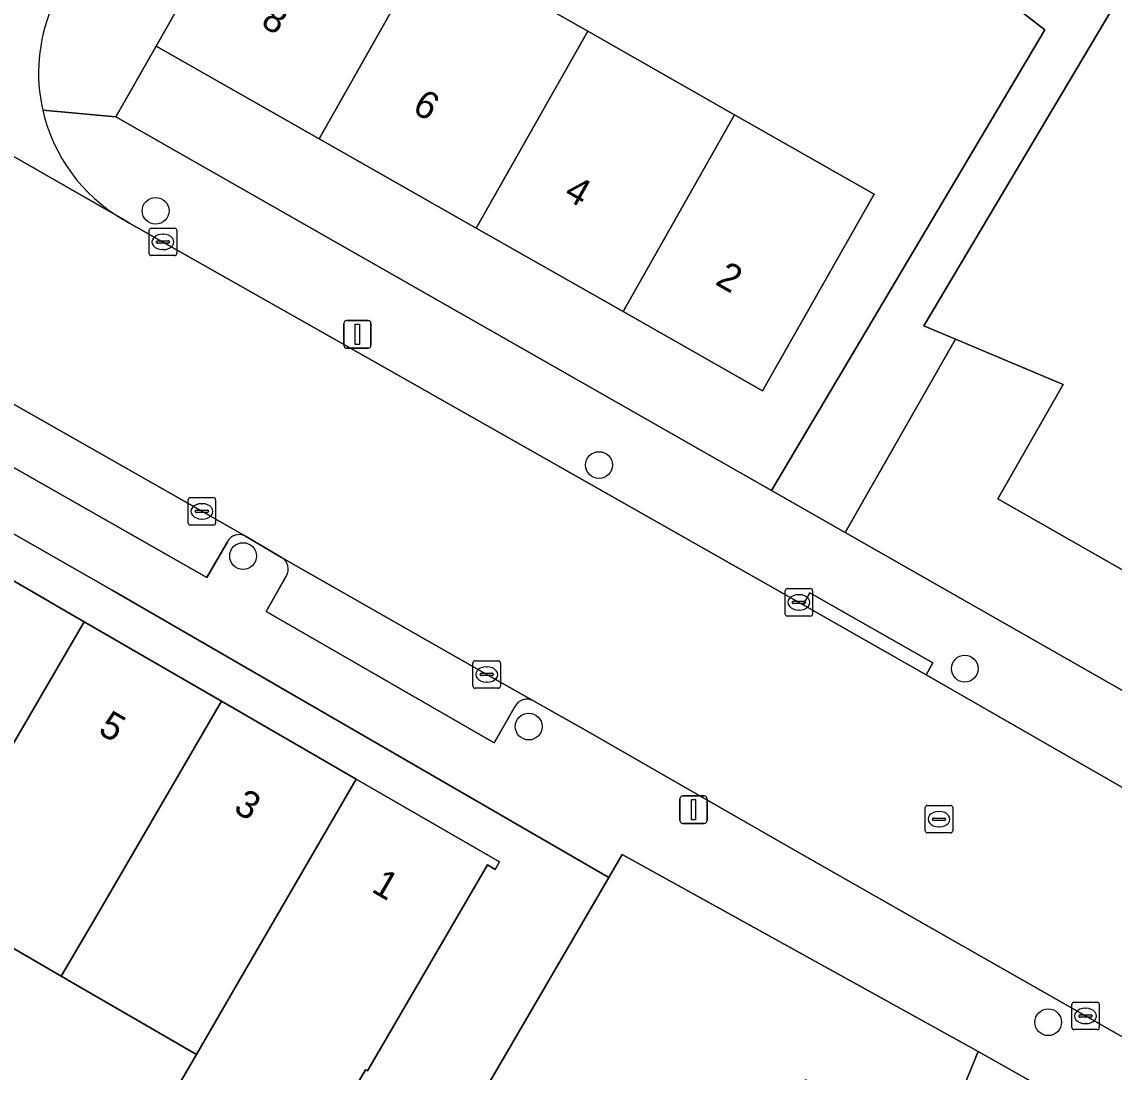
# Model space of a CAD drawing. Extents: x 160023 to 161302, y 384750 to 385707.
# Drawn here: x 160390.11 to 160429.94, y 385065.04 to 385103.35 of the extents above; entities that cross this region are included whole.
import ezdxf

# ---------------------------------------------------------------- set-up
doc = ezdxf.new("R2010")
doc.units = 0
for name, color, linetype in [('IMGEO_Boom', 7, 'Continuous'), ('IMGEO_Erf', 7, 'Continuous'), ('IMGEO_Kolk', 7, 'Continuous'), ('IMGEO_Lichtmast', 7, 'Continuous'), ('IMGEO_Pand', 7, 'Continuous'), ('IMGEO_Pand_nummerreeks', 7, 'Continuous'), ('IMGEO_Parkeervlak_open', 7, 'Continuous'), ('IMGEO_Rijbaan_lokaal_gesloten', 7, 'Continuous'), ('IMGEO_Rijbaan_lokaal_open', 7, 'Continuous'), ('IMGEO_Rioolput', 7, 'Continuous'), ('IMGEO_Voetpad_open', 7, 'Continuous')]:
    doc.layers.add(name, color=color, linetype=linetype)

msp = doc.modelspace()

# ---------------------------------------------------------------- linework, layer by layer
at = {"layer": 'IMGEO_Boom'}
for centre in [(160394.984, 385096.458), (160411.155, 385087.183), (160398.174, 385083.865), (160424.496, 385079.758), (160408.591, 385077.647), (160427.536, 385066.863)]:
    msp.add_circle(centre, 0.489, dxfattribs=at)
at = {"layer": 'IMGEO_Erf'}
for points in [[(160431.712, 385106.94), (160423.001, 385092.257), (160424.153, 385091.772), (160428.077, 385090.118), (160425.703, 385085.956), (160432.889, 385081.856)], [(160405.009, 385106.266), (160410.741, 385103.008), (160416.095, 385099.965), (160421.19, 385097.069), (160417.112, 385089.896), (160412.033, 385092.783), (160406.678, 385095.827), (160400.946, 385099.085), (160395.003, 385102.463), (160393.531, 385099.882), (160417.444, 385086.258), (160427.408, 385103.06), (160424.617, 385105.23)], [(160406.899, 385064.215), (160411.517, 385072.145), (160393.395, 385082.624), (160373.936, 385093.737), (160360.355, 385101.627)], [(160368.639, 385095.234), (160372.378, 385093.051), (160377.513, 385090.072), (160382.437, 385087.224), (160387.369, 385084.371), (160392.379, 385081.472), (160397.389, 385078.574), (160402.304, 385075.731), (160407.53, 385072.707), (160407.37, 385072.431), (160407.085, 385072.598), (160402.712, 385065.089), (160402.639, 385065.131), (160400.617, 385061.659)], [(160395.774, 385064.479), (160396.473, 385065.684), (160391.544, 385068.543), (160386.545, 385071.442), (160386.745, 385071.786), (160381.754, 385074.693), (160380.975, 385073.351), (160376.056, 385076.215), (160377.962, 385079.503), (160373.042, 385082.368), (160367.879, 385085.375), (160371.28, 385091.168), (160367.54, 385093.35)], [(160438.609, 385058.093), (160424.98, 385065.798), (160423.699, 385062.643), (160418.68, 385064.766), (160416.228, 385058.883), (160418.844, 385057.768), (160418.33, 385056.562), (160421.77, 385055.094), (160424.883, 385062.397)]]:
    msp.add_lwpolyline(points, dxfattribs=at)
at = {"layer": 'IMGEO_Kolk'}
for p, q in [((160394.751, 385094.897), (160394.751, 385095.749)), ((160394.826, 385095.823), (160395.678, 385095.823)), ((160395.752, 385095.749), (160395.752, 385094.897)), ((160395.01, 385095.317), (160395.01, 385095.329)), ((160395.448, 385095.28), (160395.05, 385095.28)), ((160395.053, 385095.366), (160395.451, 385095.366)), ((160395.239, 385095.603), (160395.264, 385095.603)), ((160395.494, 385095.329), (160395.494, 385095.317)), ((160395.262, 385095.043), (160395.237, 385095.043)), ((160395.678, 385094.823), (160394.826, 385094.823)), ((160396.172, 385085.07), (160396.172, 385085.922)), ((160396.247, 385085.996), (160397.099, 385085.996)), ((160396.66, 385085.776), (160396.685, 385085.776)), ((160397.173, 385085.922), (160397.173, 385085.07)), ((160396.431, 385085.49), (160396.431, 385085.502)), ((160396.869, 385085.453), (160396.471, 385085.453)), ((160396.474, 385085.539), (160396.872, 385085.539)), ((160396.915, 385085.502), (160396.915, 385085.49)), ((160397.099, 385084.996), (160396.247, 385084.996)), ((160396.683, 385085.216), (160396.658, 385085.216)), ((160417.945, 385081.751), (160417.945, 385082.603)), ((160418.02, 385082.677), (160418.872, 385082.677)), ((160418.946, 385082.603), (160418.946, 385081.751)), ((160418.204, 385082.171), (160418.204, 385082.183)), ((160418.642, 385082.134), (160418.244, 385082.134)), ((160418.247, 385082.22), (160418.645, 385082.22)), ((160418.433, 385082.457), (160418.458, 385082.457)), ((160418.688, 385082.183), (160418.688, 385082.171)), ((160418.456, 385081.897), (160418.431, 385081.897)), ((160418.872, 385081.677), (160418.02, 385081.677)), ((160406.559, 385079.121), (160406.559, 385079.973)), ((160406.634, 385080.047), (160407.486, 385080.047)), ((160407.047, 385079.827), (160407.072, 385079.827)), ((160407.56, 385079.973), (160407.56, 385079.121)), ((160406.818, 385079.541), (160406.818, 385079.553)), ((160407.256, 385079.504), (160406.858, 385079.504)), ((160406.861, 385079.59), (160407.259, 385079.59)), ((160407.302, 385079.553), (160407.302, 385079.541)), ((160407.486, 385079.047), (160406.634, 385079.047)), ((160407.07, 385079.267), (160407.045, 385079.267)), ((160428.399, 385066.665), (160428.399, 385067.517)), ((160428.474, 385067.591), (160429.326, 385067.591)), ((160429.4, 385067.517), (160429.4, 385066.665)), ((160428.658, 385067.085), (160428.658, 385067.097)), ((160429.096, 385067.048), (160428.698, 385067.048)), ((160428.701, 385067.134), (160429.099, 385067.134)), ((160428.887, 385067.371), (160428.912, 385067.371)), ((160429.142, 385067.097), (160429.142, 385067.085)), ((160429.326, 385066.591), (160428.474, 385066.591)), ((160428.91, 385066.811), (160428.885, 385066.811))]:
    msp.add_line(p, q, dxfattribs=at)
for points in [[(160394.751, 385094.897), (160394.751, 385095.749)], [(160394.826, 385095.823), (160395.678, 385095.823)], [(160395.752, 385095.749), (160395.752, 385094.897)], [(160395.678, 385094.823), (160394.826, 385094.823)], [(160396.172, 385085.07), (160396.172, 385085.922)], [(160396.247, 385085.996), (160397.099, 385085.996)], [(160397.173, 385085.922), (160397.173, 385085.07)], [(160397.099, 385084.996), (160396.247, 385084.996)], [(160417.945, 385081.751), (160417.945, 385082.603)], [(160418.02, 385082.677), (160418.872, 385082.677)], [(160418.946, 385082.603), (160418.946, 385081.751)], [(160418.872, 385081.677), (160418.02, 385081.677)], [(160406.559, 385079.121), (160406.559, 385079.973)], [(160406.634, 385080.047), (160407.486, 385080.047)], [(160407.56, 385079.973), (160407.56, 385079.121)], [(160407.486, 385079.047), (160406.634, 385079.047)], [(160428.399, 385066.665), (160428.399, 385067.517)], [(160428.474, 385067.591), (160429.326, 385067.591)], [(160429.4, 385067.517), (160429.4, 385066.665)], [(160429.326, 385066.591), (160428.474, 385066.591)]]:
    msp.add_lwpolyline(points, dxfattribs=at)
for centre, radius, start, end in [((160394.828, 385095.747), 0.0765, 91.552, 178.448), ((160394.828, 385095.747), 0.0765, 91.552, 178.448), ((160395.676, 385095.747), 0.0765, 1.552, 88.448), ((160395.676, 385095.747), 0.0765, 1.552, 88.448), ((160395.05, 385095.326), 0.0403, 85.8775, 175.7526), ((160395.047, 385095.316), 0.0366, 178.938, 274.7102), ((160395.451, 385095.323), 0.043, 264.8664, 352.4533), ((160395.455, 385095.328), 0.0386, 1.7309, 96.639), ((160394.828, 385094.899), 0.0765, 181.552, 268.448), ((160394.828, 385094.899), 0.0765, 181.552, 268.448), ((160395.676, 385094.899), 0.0765, 271.552, 358.448), ((160395.676, 385094.899), 0.0765, 271.552, 358.448), ((160396.249, 385085.92), 0.0765, 91.552, 178.448), ((160396.249, 385085.92), 0.0765, 91.552, 178.448), ((160397.097, 385085.92), 0.0765, 1.552, 88.448), ((160397.097, 385085.92), 0.0765, 1.552, 88.448), ((160396.471, 385085.499), 0.0403, 85.8775, 175.7526), ((160396.468, 385085.489), 0.0366, 178.938, 274.7102), ((160396.872, 385085.496), 0.043, 264.8664, 352.4533), ((160396.876, 385085.501), 0.0386, 1.7309, 96.639), ((160396.249, 385085.072), 0.0765, 181.552, 268.448), ((160396.249, 385085.072), 0.0765, 181.552, 268.448), ((160397.097, 385085.072), 0.0765, 271.552, 358.448), ((160397.097, 385085.072), 0.0765, 271.552, 358.448), ((160418.022, 385082.601), 0.0765, 91.552, 178.448), ((160418.022, 385082.601), 0.0765, 91.552, 178.448), ((160418.87, 385082.601), 0.0765, 1.552, 88.448), ((160418.87, 385082.601), 0.0765, 1.552, 88.448), ((160418.244, 385082.18), 0.0403, 85.8775, 175.7526), ((160418.241, 385082.17), 0.0366, 178.938, 274.7102), ((160418.645, 385082.177), 0.043, 264.8664, 352.4533), ((160418.649, 385082.182), 0.0386, 1.7309, 96.639), ((160418.022, 385081.753), 0.0765, 181.552, 268.448), ((160418.022, 385081.753), 0.0765, 181.552, 268.448), ((160418.87, 385081.753), 0.0765, 271.552, 358.448), ((160418.87, 385081.753), 0.0765, 271.552, 358.448), ((160406.636, 385079.971), 0.0765, 91.552, 178.448), ((160406.636, 385079.971), 0.0765, 91.552, 178.448), ((160407.484, 385079.971), 0.0765, 1.552, 88.448), ((160407.484, 385079.971), 0.0765, 1.552, 88.448), ((160406.858, 385079.55), 0.0403, 85.8775, 175.7526), ((160406.855, 385079.54), 0.0366, 178.938, 274.7102), ((160407.259, 385079.547), 0.043, 264.8664, 352.4533), ((160407.263, 385079.552), 0.0386, 1.7309, 96.639), ((160406.636, 385079.123), 0.0765, 181.552, 268.448), ((160406.636, 385079.123), 0.0765, 181.552, 268.448), ((160407.484, 385079.123), 0.0765, 271.552, 358.448), ((160407.484, 385079.123), 0.0765, 271.552, 358.448), ((160428.476, 385067.515), 0.0765, 91.552, 178.448), ((160428.476, 385067.515), 0.0765, 91.552, 178.448), ((160429.324, 385067.515), 0.0765, 1.552, 88.448), ((160429.324, 385067.515), 0.0765, 1.552, 88.448), ((160428.698, 385067.094), 0.0403, 85.8775, 175.7526), ((160428.695, 385067.084), 0.0366, 178.938, 274.7102), ((160429.099, 385067.091), 0.043, 264.8664, 352.4533), ((160429.103, 385067.096), 0.0386, 1.7309, 96.639), ((160428.476, 385066.667), 0.0765, 181.552, 268.448), ((160428.476, 385066.667), 0.0765, 181.552, 268.448), ((160429.324, 385066.667), 0.0765, 271.552, 358.448), ((160429.324, 385066.667), 0.0765, 271.552, 358.448)]:
    msp.add_arc(centre, radius, start, end, dxfattribs=at)
for centre, major_axis, ratio, start_param, end_param in [((160395.238, 385095.323), (-0.387, 0.002), 0.722429, 4.712389, 7.853982), ((160395.263, 385095.323), (-0.39, 0.002), 0.717154, 1.570796, 4.712389), ((160396.659, 385085.496), (-0.387, 0.002), 0.722429, 4.712389, 7.853982), ((160396.684, 385085.496), (-0.39, 0.002), 0.717154, 1.570796, 4.712389), ((160418.432, 385082.177), (-0.387, 0.002), 0.722429, 4.712389, 7.853982), ((160418.457, 385082.177), (-0.39, 0.002), 0.717154, 1.570796, 4.712389), ((160407.046, 385079.547), (-0.387, 0.002), 0.722429, 4.712389, 7.853982), ((160407.071, 385079.547), (-0.39, 0.002), 0.717154, 1.570796, 4.712389), ((160428.886, 385067.091), (-0.387, 0.002), 0.722429, 4.712389, 7.853982), ((160428.911, 385067.091), (-0.39, 0.002), 0.717154, 1.570796, 4.712389)]:
    msp.add_ellipse(centre, major_axis=major_axis, ratio=ratio, start_param=start_param, end_param=end_param, dxfattribs=at)
at = {"layer": 'IMGEO_Lichtmast'}
for p, q in [((160401.847, 385091.552), (160401.847, 385092.352)), ((160401.847, 385092.352), (160401.847, 385091.552)), ((160401.947, 385092.452), (160402.737, 385092.452)), ((160402.737, 385092.452), (160401.947, 385092.452)), ((160402.837, 385092.352), (160402.837, 385091.552)), ((160402.837, 385091.552), (160402.837, 385092.352)), ((160402.737, 385091.452), (160401.947, 385091.452)), ((160401.947, 385091.452), (160402.737, 385091.452)), ((160414.105, 385074.215), (160414.105, 385075.015)), ((160414.105, 385075.015), (160414.105, 385074.215)), ((160414.205, 385075.115), (160414.995, 385075.115)), ((160414.995, 385075.115), (160414.205, 385075.115)), ((160415.095, 385075.015), (160415.095, 385074.215)), ((160415.095, 385074.215), (160415.095, 385075.015)), ((160414.995, 385074.115), (160414.205, 385074.115)), ((160414.205, 385074.115), (160414.995, 385074.115))]:
    msp.add_line(p, q, dxfattribs=at)
for points in [[(160402.267, 385092.327), (160402.417, 385092.327), (160402.417, 385091.577), (160402.267, 385091.577), (160402.267, 385092.327)], [(160414.525, 385074.99), (160414.675, 385074.99), (160414.675, 385074.24), (160414.525, 385074.24), (160414.525, 385074.99)]]:
    msp.add_lwpolyline(points, dxfattribs=at)
for centre, start, end in [((160401.947, 385092.352), 90, 180), ((160401.947, 385092.352), 90, 180), ((160402.737, 385092.352), 0, 90), ((160402.737, 385092.352), 360, 90), ((160401.947, 385091.552), 180, 270), ((160401.947, 385091.552), 180, 270), ((160402.737, 385091.552), 270, 0), ((160402.737, 385091.552), 270, 0), ((160414.205, 385075.015), 90, 180), ((160414.205, 385075.015), 90, 180), ((160414.995, 385075.015), 0, 90), ((160414.995, 385075.015), 360, 90), ((160414.205, 385074.215), 180, 270), ((160414.205, 385074.215), 180, 270), ((160414.995, 385074.215), 270, 0), ((160414.995, 385074.215), 270, 0)]:
    msp.add_arc(centre, 0.1, start, end, dxfattribs=at)
at = {"layer": 'IMGEO_Pand'}
for points in [[(160395.003, 385102.463), (160400.946, 385099.085), (160405.009, 385106.266), (160399.08, 385109.636)], [(160410.741, 385103.008), (160405.009, 385106.266), (160400.946, 385099.085), (160406.678, 385095.827)], [(160406.678, 385095.827), (160412.033, 385092.783), (160416.095, 385099.965), (160410.741, 385103.008)], [(160412.033, 385092.783), (160417.112, 385089.896), (160421.19, 385097.069), (160416.095, 385099.965)], [(160430.992, 385078.531), (160432.889, 385081.856), (160425.703, 385085.956), (160428.077, 385090.118), (160424.153, 385091.772), (160420.134, 385084.726)], [(160387.369, 385084.371), (160381.754, 385074.693), (160386.745, 385071.786), (160387.873, 385073.731), (160392.379, 385081.472)], [(160397.389, 385078.574), (160392.379, 385081.472), (160387.873, 385073.731), (160386.745, 385071.786), (160386.545, 385071.442), (160391.544, 385068.543), (160392.871, 385070.82)], [(160402.304, 385075.731), (160397.389, 385078.574), (160392.871, 385070.82), (160391.544, 385068.543), (160396.473, 385065.684), (160397.791, 385067.955)], [(160407.085, 385072.598), (160407.37, 385072.431), (160407.53, 385072.707), (160402.304, 385075.731), (160397.791, 385067.955), (160396.473, 385065.684), (160395.774, 385064.479), (160400.617, 385061.659), (160402.639, 385065.131), (160402.712, 385065.089)]]:
    msp.add_lwpolyline(points, close=True, dxfattribs=at)
at = {"layer": 'IMGEO_Parkeervlak_open'}
for points in [[(160398.258, 385084.596), (160396.67, 385085.497), (160386.711, 385091.158), (160378.639, 385095.752), (160375.168, 385097.761)], [(160387.028, 385090.046), (160386.424, 385089.022), (160396.85, 385083.083), (160397.602, 385084.387)], [(160408.745, 385078.592), (160407.061, 385079.548), (160399.574, 385083.817)], [(160399.751, 385083.128), (160399.015, 385081.845), (160407.337, 385077.058), (160408.091, 385078.388)]]:
    msp.add_lwpolyline(points, dxfattribs=at)
msp.add_lwpolyline([(160418.68, 385064.766), (160423.699, 385062.643), (160424.98, 385065.798), (160412.003, 385072.979), (160411.517, 385072.145), (160406.899, 385064.215), (160415.579, 385059.16), (160416.228, 385058.883)], close=True, dxfattribs=at)
for centre, radius, start, end in [((160398.037, 385084.156), 0.493, 63.3374, 152.0062), ((160399.32, 385083.385), 0.501, 329.2043, 59.6105), ((160408.52, 385078.164), 0.483, 62.1948, 152.4534)]:
    msp.add_arc(centre, radius, start, end, dxfattribs=at)
at = {"layer": 'IMGEO_Rijbaan_lokaal_gesloten'}
msp.add_lwpolyline([(160435.644, 385072.318), (160423.083, 385079.537), (160418.598, 385082.089), (160416.968, 385083.016), (160402.988, 385090.942), (160394.009, 385096.026), (160393.778, 385096.16), (160379.385, 385104.426), (160378.045, 385105.217), (160374.108, 385098.37), (160375.168, 385097.761), (160378.639, 385095.752), (160386.711, 385091.158), (160396.67, 385085.497), (160398.258, 385084.596), (160399.574, 385083.817), (160407.061, 385079.548), (160408.745, 385078.592), (160410.666, 385077.515), (160413.918, 385075.639), (160418.139, 385073.218), (160424.416, 385069.645), (160428.901, 385067.092), (160437.316, 385062.291)], dxfattribs=at)
at = {"layer": 'IMGEO_Rijbaan_lokaal_open'}
msp.add_lwpolyline([(160379.385, 385104.426), (160393.778, 385096.16)], dxfattribs=at)
for centre, radius, start, end in [((160396.889, 385101.496), 6.174, 157.7714, 192.8165), ((160396.9, 385101.499), 6.185, 192.8184, 239.6867)]:
    msp.add_arc(centre, radius, start, end, dxfattribs=at)
at = {"layer": 'IMGEO_Rioolput'}
for p, q in [((160423.053, 385073.842), (160423.053, 385074.694)), ((160423.128, 385074.768), (160423.98, 385074.768)), ((160424.054, 385074.694), (160424.054, 385073.842)), ((160423.312, 385074.262), (160423.312, 385074.274)), ((160423.75, 385074.225), (160423.352, 385074.225)), ((160423.355, 385074.311), (160423.753, 385074.311)), ((160423.541, 385074.548), (160423.566, 385074.548)), ((160423.796, 385074.274), (160423.796, 385074.262)), ((160423.98, 385073.768), (160423.128, 385073.768)), ((160423.564, 385073.988), (160423.539, 385073.988))]:
    msp.add_line(p, q, dxfattribs=at)
for points in [[(160423.053, 385073.842), (160423.053, 385074.694)], [(160423.128, 385074.768), (160423.98, 385074.768)], [(160424.054, 385074.694), (160424.054, 385073.842)], [(160423.98, 385073.768), (160423.128, 385073.768)]]:
    msp.add_lwpolyline(points, dxfattribs=at)
for centre, radius, start, end in [((160423.13, 385074.692), 0.0765, 91.552, 178.448), ((160423.13, 385074.692), 0.0765, 91.552, 178.448), ((160423.978, 385074.692), 0.0765, 1.552, 88.448), ((160423.978, 385074.692), 0.0765, 1.552, 88.448), ((160423.352, 385074.271), 0.0403, 85.8775, 175.7526), ((160423.349, 385074.261), 0.0366, 178.938, 274.7102), ((160423.753, 385074.268), 0.043, 264.8664, 352.4533), ((160423.757, 385074.273), 0.0386, 1.7309, 96.639), ((160423.13, 385073.844), 0.0765, 181.552, 268.448), ((160423.13, 385073.844), 0.0765, 181.552, 268.448), ((160423.978, 385073.844), 0.0765, 271.552, 358.448), ((160423.978, 385073.844), 0.0765, 271.552, 358.448)]:
    msp.add_arc(centre, radius, start, end, dxfattribs=at)
for centre, major_axis, ratio, start_param, end_param in [((160423.54, 385074.268), (-0.387, 0.002), 0.722429, 4.712389, 7.853982), ((160423.565, 385074.268), (-0.39, 0.002), 0.717154, 1.570796, 4.712389)]:
    msp.add_ellipse(centre, major_axis=major_axis, ratio=ratio, start_param=start_param, end_param=end_param, dxfattribs=at)
at = {"layer": 'IMGEO_Voetpad_open'}
for points in [[(160431.699, 385109.8), (160429.309, 385105.761), (160428.436, 385104.286), (160414.516, 385115.27), (160411.164, 385117.915), (160407.24, 385121.013), (160406.744, 385121.404), (160405.818, 385120.228), (160409.747, 385117.063), (160410.406, 385116.271), (160414.35, 385113.209), (160415.669, 385112.184), (160419.313, 385109.352), (160420.704, 385108.271), (160424.617, 385105.23), (160427.408, 385103.06), (160417.444, 385086.258), (160420.134, 385084.726), (160424.153, 385091.772), (160423.001, 385092.257), (160431.712, 385106.94)], [(160390.869, 385100.127), (160393.531, 385099.882), (160395.003, 385102.463), (160399.08, 385109.636), (160404.28, 385118.318)], [(160359.363, 385104.964), (160360.355, 385101.627), (160373.936, 385093.737), (160393.395, 385082.624), (160411.517, 385072.145), (160412.003, 385072.979), (160424.98, 385065.798), (160438.609, 385058.093)], [(160420.134, 385084.726), (160417.444, 385086.258), (160393.531, 385099.882), (160390.869, 385100.127)], [(160393.778, 385096.16), (160394.009, 385096.026), (160402.988, 385090.942), (160416.968, 385083.016), (160418.598, 385082.089), (160418.843, 385082.52), (160423.329, 385079.97), (160423.083, 385079.537), (160435.644, 385072.318), (160438.8, 385070.504), (160441.257, 385069.142), (160441.441, 385069.04), (160441.637, 385068.931)], [(160397.602, 385084.387), (160396.85, 385083.083), (160386.424, 385089.022), (160387.028, 385090.046)], [(160399.574, 385083.817), (160398.258, 385084.596)], [(160442.902, 385066.151), (160449.407, 385076.581), (160447.104, 385077.448), (160438.166, 385074.433), (160437.229, 385074.968), (160430.992, 385078.531), (160420.134, 385084.726)], [(160408.091, 385078.388), (160407.337, 385077.058), (160399.015, 385081.845), (160399.751, 385083.128)], [(160418.139, 385073.218), (160413.918, 385075.639), (160410.666, 385077.515), (160408.745, 385078.592)], [(160440.07, 385056.349), (160441.689, 385059.774), (160439.877, 385060.829), (160437.316, 385062.291), (160428.901, 385067.092), (160424.416, 385069.645), (160418.139, 385073.218)]]:
    msp.add_lwpolyline(points, dxfattribs=at)
msp.add_lwpolyline([(160423.083, 385079.537), (160423.329, 385079.97), (160418.843, 385082.52), (160418.598, 385082.089)], close=True, dxfattribs=at)
for centre, radius, start, end in [((160396.889, 385101.496), 6.174, 157.7714, 192.8165), ((160396.9, 385101.499), 6.185, 192.8184, 239.6867), ((160398.037, 385084.156), 0.493, 63.3374, 152.0062), ((160399.32, 385083.385), 0.501, 329.2043, 59.6105), ((160408.52, 385078.164), 0.483, 62.1948, 152.4534)]:
    msp.add_arc(centre, radius, start, end, dxfattribs=at)

# ---------------------------------------------------------------- texts
at = {"layer": 'IMGEO_Pand_nummerreeks'}
for s, rotation, p in [('8', 330.3856, (160398.776, 385103.217)), ('6', 330.3856, (160404.3, 385100.078)), ('4', 330.3856, (160409.827, 385096.936)), ('2', 330.3856, (160415.352, 385093.795)), ('5', 329.9426, (160392.846, 385077.415)), ('3', 329.9426, (160397.781, 385074.559)), ('1', 329.9426, (160402.814, 385071.646))]:
    msp.add_text(s, height=1, rotation=rotation, dxfattribs=at).set_placement(p)

doc.saveas('drawing.dxf')
